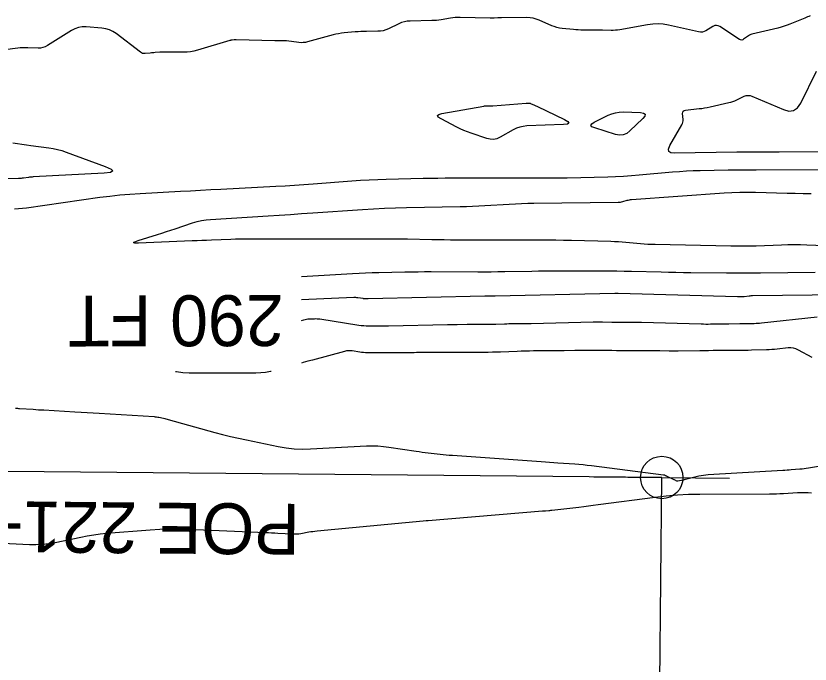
# Model space of a CAD drawing. Extents: x 1768942 to 1774819, y 723037 to 732099.
# Drawn here: x 1770516.6 to 1770610.2, y 731857.8 to 731934.3 of the extents above; entities that cross this region are included whole.
import ezdxf

# ---------------------------------------------------------------- set-up
doc = ezdxf.new("R2010")
doc.units = 0
for name, color, linetype in [('R_Contour Annot', 7, 'Continuous'), ('R_Contours', 7, 'Continuous'), ('R_Horz Alg', 7, 'Continuous'), ('R_Horz Alg Annot', 7, 'Continuous')]:
    doc.layers.add(name, color=color, linetype=linetype)

msp = doc.modelspace()

# ---------------------------------------------------------------- linework, layer by layer
at = {"layer": 'R_Contours'}
for points in [[(1770610.253, 731934.252), (1770610.088, 731934.191), (1770609.923, 731934.128), (1770609.758, 731934.064), (1770609.595, 731933.997), (1770607.852, 731933.281), (1770607.505, 731933.146), (1770607.154, 731933.024), (1770606.798, 731932.916), (1770606.438, 731932.822), (1770603.367, 731932.078), (1770603.23, 731932.037), (1770603.099, 731931.984), (1770602.974, 731931.917), (1770602.856, 731931.838), (1770602.393, 731931.494), (1770602.277, 731931.428), (1770602.159, 731931.404), (1770602.04, 731931.421), (1770601.92, 731931.479), (1770599.591, 731932.994), (1770599.388, 731933.093), (1770599.184, 731933.128), (1770598.979, 731933.099), (1770598.773, 731933.004), (1770597.949, 731932.498), (1770597.74, 731932.394), (1770597.522, 731932.335), (1770597.298, 731932.321), (1770597.066, 731932.352), (1770593.539, 731933.155), (1770592.917, 731933.265), (1770592.294, 731933.31), (1770591.67, 731933.292), (1770591.044, 731933.209), (1770587.793, 731932.615), (1770587.538, 731932.575), (1770587.282, 731932.548), (1770587.025, 731932.534), (1770586.767, 731932.533), (1770585.733, 731932.556), (1770585.475, 731932.561), (1770585.217, 731932.566), (1770584.958, 731932.568), (1770584.699, 731932.57), (1770583.472, 731932.576), (1770583.182, 731932.581), (1770582.891, 731932.593), (1770582.602, 731932.612), (1770582.312, 731932.638), (1770580.98, 731932.775), (1770580.665, 731932.82), (1770580.356, 731932.889), (1770580.053, 731932.981), (1770579.757, 731933.098), (1770578.276, 731933.751), (1770577.927, 731933.883), (1770577.571, 731933.977), (1770577.206, 731934.033), (1770576.834, 731934.05), (1770573.858, 731934.032), (1770573.746, 731934.031), (1770573.635, 731934.027), (1770573.523, 731934.021), (1770573.412, 731934.014), (1770572.966, 731933.979), (1770572.855, 731933.972), (1770572.743, 731933.967), (1770572.632, 731933.966), (1770572.52, 731933.968), (1770568.957, 731934.077), (1770568.676, 731934.078), (1770568.396, 731934.065), (1770568.117, 731934.037), (1770567.839, 731933.995), (1770566.731, 731933.799), (1770566.453, 731933.755), (1770566.174, 731933.722), (1770565.894, 731933.7), (1770565.613, 731933.69), (1770563.055, 731933.642), (1770562.717, 731933.618), (1770562.387, 731933.558), (1770562.066, 731933.462), (1770561.754, 731933.331), (1770560.502, 731932.725), (1770560.199, 731932.598), (1770559.888, 731932.507), (1770559.568, 731932.452), (1770559.241, 731932.432), (1770557.905, 731932.425), (1770557.578, 731932.42), (1770557.25, 731932.407), (1770556.923, 731932.387), (1770556.596, 731932.36), (1770555.29, 731932.237), (1770554.964, 731932.199), (1770554.641, 731932.147), (1770554.321, 731932.082), (1770554.003, 731932.003), (1770550.982, 731931.184), (1770550.724, 731931.127), (1770550.465, 731931.097), (1770550.204, 731931.092), (1770549.941, 731931.113), (1770548.481, 731931.303), (1770548.42, 731931.31), (1770548.358, 731931.315), (1770548.297, 731931.319), (1770548.236, 731931.32), (1770547.99, 731931.325), (1770547.929, 731931.325), (1770547.867, 731931.325), (1770547.806, 731931.323), (1770547.745, 731931.321), (1770547.414, 731931.305), (1770547.338, 731931.302), (1770547.262, 731931.301), (1770547.187, 731931.301), (1770547.111, 731931.302), (1770542.562, 731931.428), (1770542.5, 731931.429), (1770542.438, 731931.428), (1770542.376, 731931.424), (1770542.314, 731931.419), (1770542.067, 731931.394), (1770542.005, 731931.386), (1770541.944, 731931.376), (1770541.884, 731931.362), (1770541.824, 731931.346), (1770537.98, 731930.192), (1770537.58, 731930.088), (1770537.175, 731930.015), (1770536.767, 731929.972), (1770536.354, 731929.959), (1770534.151, 731929.973), (1770534.007, 731929.973), (1770533.863, 731929.97), (1770533.719, 731929.964), (1770533.575, 731929.955), (1770533, 731929.915), (1770532.856, 731929.905), (1770532.712, 731929.893), (1770532.569, 731929.88), (1770532.425, 731929.865), (1770531.815, 731929.802), (1770531.669, 731929.8), (1770531.531, 731929.825), (1770531.401, 731929.876), (1770531.278, 731929.955), (1770528.407, 731932.164), (1770528.023, 731932.419), (1770527.616, 731932.611), (1770527.184, 731932.74), (1770526.728, 731932.807), (1770524.857, 731932.949), (1770524.398, 731932.948), (1770523.957, 731932.877), (1770523.533, 731932.734), (1770523.127, 731932.52), (1770520.31, 731930.748), (1770520.049, 731930.609), (1770519.777, 731930.513), (1770519.494, 731930.459), (1770519.199, 731930.449), (1770517.996, 731930.491), (1770517.695, 731930.496), (1770517.395, 731930.489), (1770517.096, 731930.47), (1770516.797, 731930.438), (1770512.483, 731929.9)], [(1770647.928, 731918.344), (1770606.594, 731918.194), (1770606.178, 731918.192), (1770605.763, 731918.192), (1770605.347, 731918.191), (1770604.932, 731918.191), (1770603.27, 731918.19), (1770602.854, 731918.189), (1770602.439, 731918.187), (1770602.023, 731918.182), (1770601.608, 731918.176), (1770594.237, 731918.049), (1770593.809, 731918.099), (1770593.577, 731918.265), (1770593.542, 731918.548), (1770593.705, 731918.948), (1770595.097, 731921.389), (1770595.172, 731921.546), (1770595.222, 731921.709), (1770595.247, 731921.877), (1770595.247, 731922.051), (1770595.197, 731922.759), (1770595.208, 731922.916), (1770595.267, 731923.033), (1770595.372, 731923.11), (1770595.525, 731923.148), (1770597.132, 731923.311), (1770597.458, 731923.349), (1770597.783, 731923.397), (1770598.105, 731923.455), (1770598.426, 731923.524), (1770600.642, 731924.03), (1770600.881, 731924.092), (1770601.116, 731924.165), (1770601.346, 731924.252), (1770601.572, 731924.35), (1770602.467, 731924.769), (1770602.691, 731924.849), (1770602.917, 731924.878), (1770603.143, 731924.857), (1770603.37, 731924.785), (1770607.092, 731923.198), (1770607.73, 731923.026), (1770608.28, 731923.093), (1770608.742, 731923.4), (1770609.116, 731923.945), (1770610.986, 731927.72)], [(1770516.239, 731919.287), (1770516.765, 731919.202), (1770517.292, 731919.122), (1770517.82, 731919.046), (1770518.348, 731918.974), (1770520.462, 731918.697), (1770520.987, 731918.614), (1770521.505, 731918.501), (1770522.016, 731918.36), (1770522.52, 731918.191), (1770527.109, 731916.503), (1770527.8, 731916.196), (1770528.01, 731915.962), (1770527.74, 731915.8), (1770526.989, 731915.711), (1770518.638, 731915.26), (1770518.492, 731915.25), (1770518.347, 731915.238), (1770518.202, 731915.222), (1770518.058, 731915.203), (1770517.48, 731915.121), (1770517.336, 731915.103), (1770517.191, 731915.09), (1770517.046, 731915.081), (1770516.9, 731915.076), (1770505.845, 731914.911)], [(1770516.404, 731911.499), (1770516.887, 731911.529), (1770517.368, 731911.574), (1770517.848, 731911.635), (1770526.473, 731912.856), (1770527.656, 731913.01), (1770528.842, 731913.139), (1770530.029, 731913.242), (1770531.22, 731913.319), (1770535.986, 731913.576), (1770537.178, 731913.64), (1770538.369, 731913.704), (1770539.561, 731913.767), (1770540.753, 731913.829), (1770547.234, 731914.168), (1770548.335, 731914.228), (1770549.435, 731914.295), (1770550.535, 731914.369), (1770551.634, 731914.448), (1770556.208, 731914.794), (1770557.219, 731914.864), (1770558.231, 731914.92), (1770559.243, 731914.964), (1770560.256, 731914.994), (1770564.61, 731915.097), (1770565.473, 731915.115), (1770566.335, 731915.127), (1770567.198, 731915.135), (1770568.061, 731915.138), (1770578.246, 731915.137), (1770579.081, 731915.139), (1770579.916, 731915.146), (1770580.751, 731915.158), (1770581.586, 731915.173), (1770586.37, 731915.277), (1770587.299, 731915.306), (1770588.227, 731915.35), (1770589.154, 731915.412), (1770590.08, 731915.489), (1770593.994, 731915.852), (1770594.814, 731915.92), (1770595.635, 731915.972), (1770596.456, 731916.01), (1770597.279, 731916.031), (1770600.57, 731916.088), (1770601.392, 731916.1), (1770602.215, 731916.109), (1770603.038, 731916.115), (1770603.861, 731916.117), (1770615.159, 731916.119)], [(1770625.869, 731906.637), (1770609.843, 731907.221), (1770609.096, 731907.241), (1770608.348, 731907.248), (1770607.601, 731907.242), (1770606.853, 731907.222), (1770603.863, 731907.115), (1770603.116, 731907.094), (1770602.368, 731907.083), (1770601.621, 731907.083), (1770600.873, 731907.093), (1770591.969, 731907.276), (1770591.533, 731907.289), (1770591.097, 731907.31), (1770590.662, 731907.338), (1770590.227, 731907.374), (1770588.488, 731907.532), (1770588.053, 731907.568), (1770587.618, 731907.597), (1770587.182, 731907.619), (1770586.746, 731907.633), (1770582.084, 731907.749), (1770581.162, 731907.77), (1770580.239, 731907.785), (1770579.317, 731907.794), (1770578.394, 731907.799), (1770568.531, 731907.816), (1770567.809, 731907.819), (1770567.087, 731907.825), (1770566.365, 731907.835), (1770565.643, 731907.847), (1770562.756, 731907.905), (1770562.034, 731907.917), (1770561.312, 731907.926), (1770560.59, 731907.931), (1770559.868, 731907.933), (1770544.199, 731907.931), (1770543.629, 731907.928), (1770543.06, 731907.919), (1770542.491, 731907.905), (1770541.922, 731907.886), (1770539.647, 731907.796), (1770539.078, 731907.774), (1770538.509, 731907.751), (1770537.94, 731907.729), (1770537.371, 731907.707), (1770531.055, 731907.46), (1770530.616, 731907.462), (1770530.461, 731907.513), (1770530.59, 731907.614), (1770531.002, 731907.763), (1770533.29, 731908.484), (1770533.809, 731908.648), (1770534.326, 731908.815), (1770534.844, 731908.983), (1770535.36, 731909.153), (1770537.425, 731909.837), (1770537.945, 731909.991), (1770538.471, 731910.111), (1770539.003, 731910.197), (1770539.543, 731910.248), (1770546.333, 731910.675), (1770547.646, 731910.759), (1770548.958, 731910.844), (1770550.271, 731910.932), (1770551.583, 731911.023), (1770557.448, 731911.431), (1770558.744, 731911.513), (1770560.041, 731911.578), (1770561.339, 731911.627), (1770562.637, 731911.658), (1770568.985, 731911.772), (1770569.708, 731911.789), (1770570.43, 731911.814), (1770571.153, 731911.846), (1770571.874, 731911.886), (1770574.762, 731912.063), (1770575.484, 731912.102), (1770576.206, 731912.133), (1770576.929, 731912.155), (1770577.652, 731912.168), (1770587.603, 731912.283), (1770587.738, 731912.289), (1770587.871, 731912.303), (1770588.003, 731912.327), (1770588.134, 731912.359), (1770588.655, 731912.505), (1770588.786, 731912.538), (1770588.918, 731912.565), (1770589.051, 731912.585), (1770589.185, 731912.598), (1770600.084, 731913.381), (1770601.015, 731913.436), (1770601.946, 731913.468), (1770602.877, 731913.477), (1770603.809, 731913.463), (1770607.538, 731913.359), (1770608.471, 731913.337), (1770609.403, 731913.32), (1770610.336, 731913.309)], [(1770610.812, 731903.991), (1770604.367, 731903.912), (1770603.372, 731903.902), (1770602.376, 731903.898), (1770601.381, 731903.9), (1770600.386, 731903.907), (1770596.157, 731903.951), (1770595.286, 731903.961), (1770594.414, 731903.975), (1770593.543, 731903.992), (1770592.672, 731904.013), (1770589.187, 731904.101), (1770588.315, 731904.121), (1770587.444, 731904.135), (1770586.573, 731904.144), (1770585.701, 731904.148), (1770580.584, 731904.156), (1770579.788, 731904.155), (1770578.993, 731904.15), (1770578.197, 731904.141), (1770577.401, 731904.128), (1770574.219, 731904.065), (1770573.423, 731904.052), (1770572.627, 731904.043), (1770571.832, 731904.038), (1770571.036, 731904.038), (1770565.552, 731904.053), (1770564.778, 731904.053), (1770564.004, 731904.048), (1770563.23, 731904.039), (1770562.456, 731904.025), (1770559.361, 731903.961), (1770558.587, 731903.941), (1770557.814, 731903.913), (1770557.041, 731903.878), (1770556.268, 731903.836), (1770550.248, 731903.476)], [(1770624.568, 731901.481), (1770603.454, 731901.228), (1770603.348, 731901.225), (1770603.243, 731901.22), (1770603.137, 731901.213), (1770603.032, 731901.203), (1770602.448, 731901.139), (1770602.425, 731901.137), (1770602.401, 731901.135), (1770602.378, 731901.134), (1770602.355, 731901.133), (1770602.261, 731901.13), (1770602.238, 731901.13), (1770602.215, 731901.129), (1770602.191, 731901.129), (1770602.168, 731901.129), (1770602.026, 731901.128), (1770601.996, 731901.128), (1770601.966, 731901.128), (1770601.936, 731901.127), (1770601.906, 731901.127), (1770601.786, 731901.124), (1770601.755, 731901.124), (1770601.725, 731901.124), (1770601.695, 731901.124), (1770601.665, 731901.125), (1770587.581, 731901.524), (1770587.562, 731901.525), (1770587.544, 731901.525), (1770587.525, 731901.525), (1770587.506, 731901.525), (1770587.429, 731901.525), (1770587.395, 731901.526), (1770587.36, 731901.526), (1770587.291, 731901.527), (1770587.273, 731901.527), (1770587.256, 731901.527), (1770587.239, 731901.526), (1770587.221, 731901.526), (1770573.096, 731901.211), (1770573.064, 731901.211), (1770573.032, 731901.21), (1770573, 731901.21), (1770572.968, 731901.21), (1770572.838, 731901.209), (1770572.807, 731901.208), (1770572.776, 731901.208), (1770572.744, 731901.207), (1770572.713, 731901.206), (1770572.587, 731901.2), (1770572.555, 731901.199), (1770572.524, 731901.199), (1770572.492, 731901.198), (1770572.461, 731901.198), (1770572.315, 731901.198), (1770572.28, 731901.198), (1770572.246, 731901.198), (1770572.211, 731901.198), (1770572.176, 731901.198), (1770572.034, 731901.197), (1770571.999, 731901.197), (1770571.964, 731901.196), (1770571.928, 731901.196), (1770571.893, 731901.195), (1770558.121, 731900.893), (1770558.071, 731900.892), (1770558.02, 731900.891), (1770557.969, 731900.891), (1770557.919, 731900.891), (1770557.716, 731900.893), (1770557.665, 731900.894), (1770557.615, 731900.897), (1770557.565, 731900.902), (1770557.515, 731900.909), (1770556.903, 731901.004), (1770556.784, 731901.019), (1770556.665, 731901.029), (1770556.545, 731901.033), (1770556.425, 731901.031), (1770550.255, 731900.78)], [(1770550.262, 731898.341), (1770550.545, 731898.421), (1770550.699, 731898.46), (1770550.854, 731898.489), (1770551.011, 731898.51), (1770551.17, 731898.521), (1770551.806, 731898.547), (1770551.965, 731898.549), (1770552.123, 731898.544), (1770552.281, 731898.531), (1770552.439, 731898.511), (1770557.018, 731897.8), (1770557.307, 731897.76), (1770557.597, 731897.732), (1770557.887, 731897.714), (1770558.179, 731897.707), (1770559.346, 731897.699), (1770559.638, 731897.698), (1770559.93, 731897.699), (1770560.222, 731897.703), (1770560.514, 731897.708), (1770567.462, 731897.86), (1770567.752, 731897.866), (1770568.042, 731897.871), (1770568.332, 731897.874), (1770568.621, 731897.876), (1770569.789, 731897.882), (1770570.075, 731897.883), (1770570.361, 731897.884), (1770570.647, 731897.885), (1770570.932, 731897.885), (1770572.13, 731897.885), (1770572.389, 731897.886), (1770572.648, 731897.89), (1770572.906, 731897.896), (1770573.165, 731897.905), (1770574.199, 731897.947), (1770574.457, 731897.957), (1770574.716, 731897.964), (1770574.975, 731897.969), (1770575.233, 731897.972), (1770576.297, 731897.98), (1770576.561, 731897.983), (1770576.825, 731897.986), (1770577.088, 731897.99), (1770577.352, 731897.996), (1770584.631, 731898.158), (1770584.907, 731898.163), (1770585.183, 731898.166), (1770585.459, 731898.166), (1770585.735, 731898.165), (1770586.84, 731898.153), (1770587.116, 731898.151), (1770587.392, 731898.149), (1770587.668, 731898.147), (1770587.944, 731898.146), (1770589.173, 731898.143), (1770589.469, 731898.141), (1770589.766, 731898.138), (1770590.063, 731898.132), (1770590.359, 731898.125), (1770597.388, 731897.925), (1770597.661, 731897.919), (1770597.934, 731897.916), (1770598.206, 731897.917), (1770598.479, 731897.92), (1770599.57, 731897.941), (1770599.842, 731897.945), (1770600.115, 731897.949), (1770600.388, 731897.952), (1770600.661, 731897.953), (1770601.945, 731897.959), (1770602.157, 731897.96), (1770602.368, 731897.963), (1770602.58, 731897.967), (1770602.791, 731897.972), (1770603.637, 731897.995), (1770603.849, 731898.003), (1770604.06, 731898.015), (1770604.271, 731898.032), (1770604.481, 731898.053), (1770611.068, 731898.768)], [(1770610.473, 731893.963), (1770608.849, 731894.849), (1770608.561, 731894.98), (1770608.264, 731895.063), (1770607.958, 731895.1), (1770607.642, 731895.088), (1770606.36, 731894.949), (1770606.04, 731894.918), (1770605.719, 731894.893), (1770605.397, 731894.874), (1770605.075, 731894.862), (1770603.321, 731894.814), (1770602.921, 731894.804), (1770602.522, 731894.796), (1770602.122, 731894.791), (1770601.722, 731894.788), (1770599.295, 731894.778), (1770598.78, 731894.775), (1770598.264, 731894.77), (1770597.749, 731894.763), (1770597.234, 731894.755), (1770594.68, 731894.707), (1770594.411, 731894.703), (1770594.142, 731894.703), (1770593.873, 731894.706), (1770593.603, 731894.712), (1770592.527, 731894.742), (1770592.258, 731894.749), (1770591.989, 731894.754), (1770591.72, 731894.758), (1770591.45, 731894.759), (1770588.459, 731894.767), (1770587.924, 731894.769), (1770587.39, 731894.772), (1770586.855, 731894.776), (1770586.32, 731894.781), (1770583.734, 731894.807), (1770583.423, 731894.809), (1770583.111, 731894.808), (1770582.799, 731894.805), (1770582.487, 731894.8), (1770581.241, 731894.772), (1770580.929, 731894.766), (1770580.617, 731894.76), (1770580.305, 731894.756), (1770579.994, 731894.753), (1770577.628, 731894.736), (1770577.142, 731894.73), (1770576.657, 731894.72), (1770576.171, 731894.707), (1770575.685, 731894.689), (1770573.743, 731894.61), (1770573.257, 731894.593), (1770572.771, 731894.581), (1770572.286, 731894.574), (1770571.8, 731894.571), (1770569.55, 731894.572), (1770569.013, 731894.572), (1770568.476, 731894.571), (1770567.939, 731894.569), (1770567.402, 731894.567), (1770564.69, 731894.553), (1770564.405, 731894.551), (1770564.12, 731894.547), (1770563.835, 731894.543), (1770563.55, 731894.537), (1770562.41, 731894.512), (1770562.125, 731894.507), (1770561.84, 731894.504), (1770561.555, 731894.503), (1770561.27, 731894.504), (1770558.03, 731894.524), (1770557.803, 731894.53), (1770557.576, 731894.544), (1770557.351, 731894.566), (1770557.125, 731894.597), (1770556.226, 731894.737), (1770556.002, 731894.76), (1770555.779, 731894.759), (1770555.558, 731894.735), (1770555.337, 731894.688), (1770551.57, 731893.671), (1770551.015, 731893.52), (1770550.461, 731893.368), (1770550.276, 731893.317)], [(1770546.698, 731892.325), (1770546.588, 731892.298), (1770546.027, 731892.2), (1770545.46, 731892.141), (1770544.889, 731892.121), (1770537.014, 731892.117), (1770536.254, 731892.155), (1770535.51, 731892.27), (1770535.418, 731892.294)], [(1770516.522, 731888.011), (1770516.642, 731887.996), (1770516.762, 731887.984), (1770516.882, 731887.973), (1770517.003, 731887.964), (1770518.621, 731887.856), (1770518.931, 731887.835), (1770519.241, 731887.816), (1770519.551, 731887.798), (1770519.861, 731887.78), (1770523.549, 731887.576), (1770524.267, 731887.536), (1770524.985, 731887.494), (1770525.703, 731887.451), (1770526.421, 731887.406), (1770532.88, 731886.999), (1770533.022, 731886.987), (1770533.163, 731886.971), (1770533.303, 731886.949), (1770533.443, 731886.922), (1770534.001, 731886.806), (1770534.14, 731886.775), (1770534.278, 731886.743), (1770534.416, 731886.708), (1770534.554, 731886.671), (1770540.039, 731885.141), (1770540.964, 731884.892), (1770541.893, 731884.659), (1770542.826, 731884.442), (1770543.763, 731884.241), (1770547.517, 731883.472), (1770548.458, 731883.31), (1770549.404, 731883.209), (1770550.354, 731883.168), (1770551.308, 731883.188), (1770557.941, 731883.535), (1770558.601, 731883.553), (1770559.26, 731883.538), (1770559.917, 731883.489), (1770560.572, 731883.406), (1770563.793, 731882.916), (1770564.146, 731882.865), (1770564.499, 731882.816), (1770564.853, 731882.772), (1770565.207, 731882.73), (1770566.625, 731882.572), (1770566.979, 731882.534), (1770567.334, 731882.5), (1770567.689, 731882.47), (1770568.045, 731882.443), (1770578.532, 731881.699), (1770579.024, 731881.664), (1770579.517, 731881.629), (1770580.009, 731881.595), (1770580.501, 731881.56), (1770582.471, 731881.423), (1770582.963, 731881.385), (1770583.455, 731881.34), (1770583.945, 731881.288), (1770584.435, 731881.229), (1770592.936, 731880.145), (1770592.965, 731880.14), (1770592.993, 731880.134), (1770593.021, 731880.125), (1770593.048, 731880.116), (1770593.156, 731880.072), (1770593.183, 731880.061), (1770593.21, 731880.05), (1770593.236, 731880.038), (1770593.263, 731880.025), (1770594.166, 731879.583), (1770594.175, 731879.579), (1770594.194, 731879.571), (1770594.204, 731879.567), (1770594.462, 731879.439), (1770594.507, 731879.421), (1770594.553, 731879.411), (1770594.599, 731879.408), (1770594.647, 731879.414), (1770595.248, 731879.535), (1770595.27, 731879.54), (1770595.292, 731879.545), (1770595.313, 731879.551), (1770595.335, 731879.558), (1770595.503, 731879.617), (1770595.509, 731879.619), (1770595.516, 731879.621), (1770595.523, 731879.623), (1770595.53, 731879.625), (1770597.117, 731879.997), (1770597.384, 731880.054), (1770597.654, 731880.099), (1770597.925, 731880.132), (1770598.197, 731880.154), (1770606.999, 731880.672), (1770607.253, 731880.687), (1770607.506, 731880.705), (1770607.759, 731880.723), (1770608.012, 731880.744), (1770609.025, 731880.828), (1770609.277, 731880.852), (1770609.529, 731880.881), (1770609.781, 731880.916), (1770610.031, 731880.956), (1770617.504, 731882.227)], [(1770610.4, 731877.98), (1770609.986, 731878.004), (1770609.572, 731878.013), (1770609.157, 731878.009), (1770608.743, 731877.992), (1770607.085, 731877.896), (1770606.67, 731877.875), (1770606.255, 731877.859), (1770605.84, 731877.849), (1770605.425, 731877.845), (1770597.214, 731877.82), (1770595.896, 731877.795), (1770594.579, 731877.728), (1770593.266, 731877.618), (1770591.956, 731877.466), (1770585.225, 731876.576), (1770584.663, 731876.503), (1770584.101, 731876.432), (1770583.539, 731876.364), (1770582.976, 731876.297), (1770579.785, 731875.928), (1770579.692, 731875.918), (1770579.6, 731875.908), (1770579.507, 731875.9), (1770579.414, 731875.892), (1770579.043, 731875.863), (1770578.951, 731875.856), (1770578.858, 731875.848), (1770578.765, 731875.841), (1770578.672, 731875.833), (1770565.185, 731874.723), (1770565.129, 731874.719), (1770565.073, 731874.714), (1770565.017, 731874.71), (1770564.961, 731874.706), (1770564.624, 731874.681), (1770564.614, 731874.68), (1770552.093, 731873.482), (1770551.851, 731873.456), (1770551.61, 731873.426), (1770551.369, 731873.391), (1770551.129, 731873.352), (1770550.171, 731873.184), (1770549.931, 731873.149), (1770549.69, 731873.128), (1770549.448, 731873.121), (1770549.206, 731873.128), (1770547.479, 731873.23), (1770547.11, 731873.251), (1770546.741, 731873.271), (1770546.372, 731873.288), (1770546.003, 731873.305), (1770536.899, 731873.684), (1770535.782, 731873.713), (1770534.666, 731873.709), (1770533.551, 731873.672), (1770532.436, 731873.601), (1770527.285, 731873.194), (1770526.519, 731873.122), (1770525.756, 731873.025), (1770524.997, 731872.904), (1770524.241, 731872.759), (1770521.225, 731872.132), (1770520.469, 731872), (1770519.709, 731871.916), (1770518.945, 731871.88), (1770518.178, 731871.893), (1770514.236, 731872.084)]]:
    msp.add_lwpolyline(points, dxfattribs=at)
for points in [[(1770577.815, 731923.687), (1770577.905, 731923.646), (1770577.994, 731923.605), (1770578.083, 731923.562), (1770581.258, 731922.034), (1770581.669, 731921.796), (1770581.786, 731921.618), (1770581.608, 731921.501), (1770581.136, 731921.446), (1770576.844, 731921.269), (1770576.415, 731921.226), (1770576, 731921.134), (1770575.599, 731920.993), (1770575.212, 731920.803), (1770573.692, 731919.943), (1770573.308, 731919.773), (1770572.916, 731919.691), (1770572.515, 731919.699), (1770572.106, 731919.795), (1770570.278, 731920.416), (1770569.839, 731920.574), (1770569.407, 731920.749), (1770568.982, 731920.94), (1770568.564, 731921.147), (1770566.715, 731922.107), (1770566.386, 731922.321), (1770566.293, 731922.499), (1770566.435, 731922.641), (1770566.813, 731922.746), (1770571.76, 731923.624), (1770571.846, 731923.638), (1770571.932, 731923.646), (1770572.019, 731923.65), (1770572.106, 731923.65), (1770572.455, 731923.639), (1770572.543, 731923.638), (1770572.63, 731923.638), (1770572.717, 731923.642), (1770572.804, 731923.647), (1770576.764, 731923.957), (1770576.806, 731923.96), (1770576.848, 731923.962), (1770576.89, 731923.964), (1770576.932, 731923.964), (1770577.1, 731923.965), (1770577.141, 731923.964), (1770577.182, 731923.957), (1770577.222, 731923.947), (1770577.261, 731923.932), (1770577.725, 731923.727)], [(1770588.607, 731920.397), (1770588.193, 731920.231), (1770587.749, 731920.192), (1770587.275, 731920.28), (1770584.84, 731921.033), (1770584.507, 731921.178), (1770584.387, 731921.34), (1770584.479, 731921.519), (1770584.784, 731921.716), (1770586.428, 731922.537), (1770586.845, 731922.715), (1770587.274, 731922.838), (1770587.715, 731922.906), (1770588.168, 731922.919), (1770590.212, 731922.855), (1770590.599, 731922.798), (1770590.774, 731922.66), (1770590.738, 731922.439), (1770590.489, 731922.137), (1770588.99, 731920.689)]]:
    msp.add_lwpolyline(points, close=True, dxfattribs=at)
at = {"layer": 'R_Horz Alg'}
msp.add_line((1770588.048, 731363.138), (1770592.741, 731879.815), dxfattribs=at)
for points in [[(1770592.741, 731879.815), (1770472.746, 731880.905)], [(1770584.741, 731879.887), (1770600.74, 731879.742)], [(1770584.741, 731879.887), (1770600.74, 731879.742)]]:
    msp.add_lwpolyline(points, dxfattribs=at)
msp.add_circle((1770592.741, 731879.815), 2.5, dxfattribs=at)

# ---------------------------------------------------------------- texts
at = {"layer": 'R_Contour Annot'}
msp.add_text('290 FT', height=6, rotation=180.15731, dxfattribs=at).set_placement((1770548.151, 731901.329))
at = {"layer": 'R_Horz Alg Annot'}
msp.add_text('POE 221+90.45', height=6, rotation=179.47959, dxfattribs=at).set_placement((1770550.082, 731876.702))

doc.saveas('drawing.dxf')
